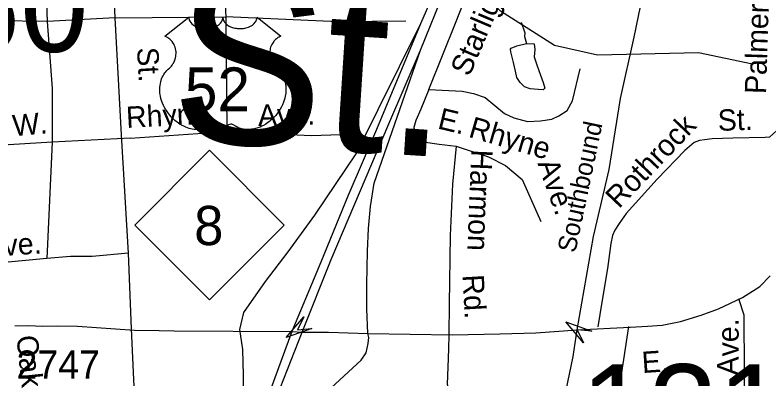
# Model space of a CAD drawing. Extents: x 1553981 to 1780076, y 812965 to 996873.
# Drawn here: x 1633601.8 to 1634021.7, y 845927.6 to 846130.3 of the extents above; entities that cross this region are included whole.
import ezdxf

# ---------------------------------------------------------------- set-up
doc = ezdxf.new("R2010")
doc.units = 0
for name, color, linetype in [('Exist Civil NCDOT Garage or Maintenance Office CELL', 7, 'Continuous'), ('Exist Geographical Pit Clay CELL', 7, 'Continuous'), ('Exist Hydrographic Creek Single Shore', 7, 'Continuous'), ('Exist Hydrographic Misc Water Feature', 7, 'Continuous'), ('Exist Railroad Mainline', 7, 'Continuous'), ('Exist Railroad Mainline Label', 7, 'Continuous'), ('Exist Road Non-System Type 51 Label', 7, 'Continuous'), ('Exist Road Primary NC Shield Number Label', 7, 'Continuous'), ('Exist Road Primary US Divided Attributed', 7, 'Continuous'), ('Exist Road Primary US Ramp 1 Lane  Attributed', 7, 'Continuous'), ('Exist Road Secondary Structure Standard Bridge Attributed CELL', 7, 'Continuous'), ('Exist Road Secondary Structure Standard Bridge Number Label', 7, 'Continuous'), ('Exist Road Secondary Type 51 Attributed', 7, 'Continuous'), ('Exist Road Secondary Type 51 Number Label', 7, 'Continuous'), ('Map Preparation Border Antique Large Shape', 7, 'Continuous'), ('Map Preparation Border County Name Lower Right Label', 7, 'Continuous'), ('Map Preparation Border Division and District Label', 7, 'Continuous')]:
    doc.layers.add(name, color=color, linetype=linetype)

msp = doc.modelspace()

# ---------------------------------------------------------------- linework, layer by layer
at = {"layer": 'Exist Geographical Pit Clay CELL'}
msp.add_lwpolyline([(1633698.56, 846129.11), (1633698.6, 846128.56), (1633698.73, 846127.91), (1633698.83, 846127.57), (1633699.14, 846126.93), (1633699.64, 846126.16), (1633700.34, 846125.42), (1633701.13, 846124.77), (1633701.67, 846124.42), (1633702.57, 846123.94), (1633703.6, 846123.5), (1633704.75, 846123.17), (1633705.92, 846122.94), (1633707.2, 846122.8), (1633708.46, 846122.77), (1633709.82, 846122.88), (1633711.33, 846123.17), (1633712.03, 846123.35), (1633712.81, 846123.61), (1633713.53, 846123.91), (1633714.32, 846124.34), (1633714.96, 846124.74), (1633715.45, 846125.11), (1633716.16, 846125.78), (1633716.72, 846126.48), (1633716.96, 846126.87), (1633717.16, 846127.25), (1633717.44, 846128.05), (1633717.52, 846128.4), (1633717.57, 846129.14), (1633717.62, 846128.52), (1633717.68, 846128.14), (1633717.78, 846127.76), (1633717.94, 846127.36), (1633718.22, 846126.79), (1633718.54, 846126.32), (1633719.13, 846125.62), (1633719.5, 846125.28), (1633719.84, 846125), (1633720.74, 846124.38), (1633721.79, 846123.85), (1633722.31, 846123.62), (1633722.84, 846123.43), (1633723.52, 846123.23), (1633724.22, 846123.06), (1633724.91, 846122.95), (1633725.61, 846122.84), (1633726.34, 846122.79), (1633726.92, 846122.77), (1633727.65, 846122.78), (1633728.31, 846122.82), (1633729, 846122.9), (1633729.75, 846123.02), (1633730.35, 846123.16), (1633731.15, 846123.37), (1633731.88, 846123.63), (1633732.51, 846123.9), (1633733.33, 846124.34), (1633734, 846124.75), (1633734.49, 846125.14), (1633735.07, 846125.68), (1633735.62, 846126.31), (1633735.94, 846126.78), (1633736.17, 846127.26), (1633736.38, 846127.76), (1633736.51, 846128.29), (1633736.57, 846128.76), (1633736.58, 846129.15), (1633749.87, 846118.57), (1633749.56, 846118.45), (1633748.83, 846118.1), (1633748.26, 846117.76), (1633747.35, 846117.11), (1633746.95, 846116.76), (1633746.56, 846116.39), (1633746.2, 846116), (1633745.88, 846115.63), (1633745.5, 846115.1), (1633745.15, 846114.56), (1633744.82, 846113.97), (1633744.57, 846113.46), (1633744.16, 846112.4), (1633743.97, 846111.72), (1633743.84, 846111.15), (1633743.68, 846109.96), (1633743.64, 846109.4), (1633743.64, 846108.84), (1633743.68, 846108.25), (1633743.73, 846107.69), (1633743.83, 846107.1), (1633743.93, 846106.58), (1633744.09, 846105.94), (1633744.33, 846105.21), (1633744.62, 846104.49), (1633745.22, 846103.34), (1633746.01, 846102.16), (1633746.56, 846101.5), (1633747.11, 846100.94), (1633747.93, 846100.24), (1633748.37, 846099.85), (1633748.88, 846099.34), (1633749.72, 846098.38), (1633750.05, 846097.92), (1633750.39, 846097.41), (1633750.71, 846096.88), (1633751.02, 846096.32), (1633751.27, 846095.82), (1633751.74, 846094.69), (1633752.08, 846093.58), (1633752.24, 846093), (1633752.49, 846091.7), (1633752.58, 846091.05), (1633752.68, 846089.78), (1633752.69, 846088.24), (1633752.57, 846086.78), (1633752.29, 846085.08), (1633752.07, 846084.06), (1633751.72, 846082.87), (1633751.38, 846081.84), (1633750.77, 846080.33), (1633750.23, 846079.23), (1633749.54, 846077.94), (1633749.06, 846077.17), (1633748.5, 846076.33), (1633747.8, 846075.38), (1633746.99, 846074.36), (1633746.01, 846073.28), (1633745.21, 846072.49), (1633744.18, 846071.56), (1633743.55, 846071.04), (1633742.66, 846070.37), (1633741.43, 846069.55), (1633740.22, 846068.85), (1633739.2, 846068.33), (1633738.29, 846067.93), (1633737.11, 846067.49), (1633735.15, 846066.95), (1633734.43, 846066.8), (1633733.59, 846066.67), (1633732.79, 846066.59), (1633732.02, 846066.54), (1633730.99, 846066.54), (1633729.96, 846066.62), (1633728.99, 846066.76), (1633727.98, 846066.98), (1633726.92, 846067.29), (1633725.96, 846067.67), (1633724.98, 846068.15), (1633723.34, 846069.18), (1633722.86, 846069.43), (1633722.6, 846069.5), (1633721.96, 846069.54), (1633721.37, 846069.41), (1633720.75, 846069.17), (1633720.39, 846068.97), (1633719.89, 846068.65), (1633719.52, 846068.35), (1633719.06, 846067.92), (1633718.75, 846067.56), (1633718.51, 846067.27), (1633718.05, 846066.54), (1633717.88, 846066.2), (1633717.71, 846065.75), (1633717.56, 846065.09), (1633717.35, 846065.92), (1633717.11, 846066.47), (1633716.82, 846066.95), (1633716.53, 846067.36), (1633716.07, 846067.89), (1633715.65, 846068.3), (1633715.15, 846068.7), (1633714.61, 846069.03), (1633714.19, 846069.25), (1633713.79, 846069.39), (1633713.32, 846069.51), (1633712.92, 846069.54), (1633712.6, 846069.54), (1633712.16, 846069.43), (1633711.56, 846069), (1633710.99, 846068.61), (1633710.37, 846068.22), (1633709.63, 846067.83), (1633709.09, 846067.58), (1633708.45, 846067.33), (1633707.69, 846067.08), (1633706.88, 846066.87), (1633706.04, 846066.7), (1633705.3, 846066.58), (1633704.51, 846066.51), (1633703.8, 846066.49), (1633703.05, 846066.5), (1633702.35, 846066.55), (1633701.54, 846066.62), (1633700.54, 846066.77), (1633699.71, 846066.96), (1633698.83, 846067.2), (1633697.93, 846067.48), (1633696.96, 846067.85), (1633695.75, 846068.37), (1633694.91, 846068.81), (1633693.59, 846069.57), (1633692.03, 846070.64), (1633690.86, 846071.59), (1633690, 846072.37), (1633688.74, 846073.66), (1633688, 846074.5), (1633686.83, 846076), (1633686.09, 846077.09), (1633685.6, 846077.9), (1633684.9, 846079.18), (1633684.51, 846079.99), (1633684.01, 846081.17), (1633683.61, 846082.24), (1633683.28, 846083.26), (1633683.11, 846083.92), (1633682.85, 846085.05), (1633682.7, 846085.86), (1633682.55, 846086.97), (1633682.47, 846088.14), (1633682.45, 846089.21), (1633682.48, 846090.11), (1633682.58, 846091.15), (1633682.76, 846092.26), (1633682.97, 846093.21), (1633683.17, 846093.89), (1633683.45, 846094.73), (1633683.82, 846095.64), (1633684.26, 846096.52), (1633684.68, 846097.25), (1633685.21, 846098.04), (1633685.72, 846098.71), (1633686.4, 846099.44), (1633687.11, 846100.12), (1633687.76, 846100.64), (1633688.52, 846101.4), (1633688.92, 846101.85), (1633689.41, 846102.49), (1633689.79, 846103.08), (1633690.1, 846103.6), (1633690.5, 846104.38), (1633690.74, 846104.96), (1633691.05, 846105.86), (1633691.2, 846106.48), (1633691.36, 846107.29), (1633691.46, 846108.05), (1633691.5, 846109), (1633691.48, 846109.79), (1633691.38, 846110.71), (1633691.2, 846111.59), (1633691, 846112.36), (1633690.67, 846113.24), (1633690.36, 846113.88), (1633689.85, 846114.75), (1633689.29, 846115.56), (1633688.7, 846116.22), (1633688.12, 846116.81), (1633687.55, 846117.25), (1633687.01, 846117.63), (1633686.34, 846118.04), (1633685.69, 846118.36), (1633685.28, 846118.53)], close=True, dxfattribs=at)
at = {"layer": 'Exist Hydrographic Creek Single Shore'}
msp.add_lwpolyline([(1634012.59, 846102.9), (1633982.46, 846109.27), (1633926.21, 846107.95), (1633902.21, 846113.36), (1633872.21, 846132.43), (1633848.59, 846156.71), (1633795.21, 846225.09), (1633772.59, 846251.39), (1633723.58, 846339.79), (1633700.96, 846362.82), (1633649.09, 846383.16), (1633626.58, 846418.08), (1633619.46, 846434.64), (1633606.09, 846448.46)], dxfattribs=at)
at = {"layer": 'Exist Hydrographic Misc Water Feature'}
for points in [[(1633883.6, 846126.29), (1633885.78, 846120.33), (1633885.52, 846118.33), (1633886.69, 846114.49)], [(1633886.69, 846114.49), (1633890.84, 846114.33), (1633891.29, 846111.2), (1633890.96, 846107.08), (1633892.62, 846102.05), (1633894.52, 846096.76), (1633895.96, 846092.73), (1633896.78, 846089.59), (1633896.01, 846088.73), (1633893.14, 846088.9), (1633888.77, 846089.23), (1633885.54, 846090.42), (1633883.08, 846092.71), (1633881.37, 846095.49), (1633880.45, 846099.14), (1633879.4, 846103.9), (1633878.47, 846107.55), (1633877.89, 846109.81), (1633877.67, 846111.32), (1633878.17, 846111.8), (1633881.2, 846113.25), (1633886.69, 846114.49)]]:
    msp.add_lwpolyline(points, dxfattribs=at)
at = {"layer": 'Exist Railroad Mainline'}
msp.add_lwpolyline([(1633893.25, 845602.72), (1633877.64, 845622.91), (1633868.65, 845640.21), (1633864.81, 845652.02), (1633862.14, 845669.47), (1633860.54, 845680.5), (1633861.64, 845693.65), (1633864.33, 845707.6), (1633870.39, 845742.76), (1633877.63, 845775.53), (1633890.18, 845834.43), (1633898.17, 845873.68), (1633907.83, 845916.92), (1633912.63, 845940.11), (1633914.91, 845954.87), (1633923.97, 846006.94), (1633932.7, 846044.2), (1633939.02, 846083.92), (1633946.69, 846118.09), (1633951.39, 846141.65)], dxfattribs=at)
at = {"layer": 'Exist Road Primary US Divided Attributed'}
for points in [[(1633869.26, 846224.26), (1633856.57, 846195.18), (1633850.89, 846180.39), (1633835.29, 846143.17), (1633827.57, 846125.41)], [(1633827.57, 846110.79), (1633841.21, 846144.34), (1633854.84, 846176.99), (1633858.52, 846187.75), (1633873.91, 846220.8), (1633874.66, 846222.92)], [(1633827.57, 846125.41), (1633803.09, 846066.48), (1633787.21, 846029.35), (1633772.49, 845993.5), (1633770.2, 845988.19), (1633755.97, 845954.07)], [(1633761.75, 845953.7), (1633777.97, 845994.19), (1633809.95, 846069.72), (1633827.57, 846110.79)], [(1633755.97, 845954.07), (1633740.39, 845911.53), (1633726.05, 845871.09), (1633713.36, 845838.13)], [(1633714.85, 845823.59), (1633726.28, 845859.29), (1633745.04, 845910.92), (1633749.49, 845922.46), (1633761.75, 845953.7)]]:
    msp.add_lwpolyline(points, dxfattribs=at)
at = {"layer": 'Exist Road Primary US Ramp 1 Lane  Attributed'}
for points in [[(1633827.57, 846125.41), (1633792, 846053.58), (1633768.64, 846018.88), (1633753.78, 845998.34), (1633741.21, 845981.85), (1633729.06, 845964.62), (1633726.84, 845955.03)], [(1633798.24, 845952.83), (1633797.66, 845966.55), (1633797.66, 845980.16), (1633798.13, 845998.81), (1633798.6, 846011.32), (1633799.78, 846023.6), (1633801.91, 846036.58), (1633827.57, 846110.79)], [(1633726.84, 845955.03), (1633728.41, 845944), (1633728.92, 845929.64), (1633729.06, 845917.05), (1633728.82, 845907.61), (1633721.6, 845869.46), (1633713.36, 845838.13)], [(1633714.85, 845823.59), (1633729.32, 845858.03), (1633733.77, 845869.74), (1633740.38, 845881.3), (1633755.93, 845901.95), (1633767.25, 845912.81), (1633780.23, 845924.84), (1633794.62, 845938.07), (1633797.38, 845942.17), (1633798.56, 845947.23), (1633798.78, 845950.67), (1633798.24, 845952.83)]]:
    msp.add_lwpolyline(points, dxfattribs=at)
at = {"layer": 'Exist Road Secondary Structure Standard Bridge Attributed CELL'}
for points in [[(1633767.16, 845955.73), (1633752.79, 845950.67), (1633762.71, 845962.24), (1633759.08, 845954.97)], [(1633918.45, 845947.67), (1633908.65, 845959.35), (1633922.97, 845954.13), (1633914.89, 845954.97)]]:
    msp.add_lwpolyline(points, close=True, dxfattribs=at)
at = {"layer": 'Exist Road Secondary Type 51 Attributed'}
for points in [[(1633914.91, 845954.87), (1633944.42, 845956.38), (1633954, 845956.92), (1633962.29, 845957.56), (1633972.41, 845959.5), (1633983.93, 845963.06), (1633993.62, 845966.61), (1634006.92, 845972.85), (1634016.61, 845979.1), (1634022.34, 845984.96)], [(1633601.71, 845957.09), (1633609.34, 845957.39), (1633617.1, 845956.97), (1633625.33, 845957.15), (1633636.59, 845957.05), (1633668.38, 845954.74), (1633682.04, 845954.52), (1633690.43, 845954.29), (1633755.97, 845954.07)], [(1633755.97, 845954.07), (1633761.75, 845953.7)], [(1633761.75, 845953.7), (1633776.38, 845953.7), (1633798.24, 845952.83), (1633845.46, 845952.07), (1633871.73, 845952.61), (1633891.87, 845953.26), (1633914.91, 845954.87)]]:
    msp.add_lwpolyline(points, dxfattribs=at)
at = {"layer": 'Map Preparation Border County Name Lower Right Label'}
for p, q in [((1633657.66, 846128.82), (1633719.25, 846129.37)), ((1633719.25, 846129.37), (1633719.83, 846065.43)), ((1633619.65, 846126.83), (1633575.03, 846127.38)), ((1633657.66, 846128.82), (1633619.65, 846126.83)), ((1633665.98, 846061.79), (1633622.48, 846059.42)), ((1633665.98, 846061.79), (1633719.83, 846065.43)), ((1633622.48, 846059.42), (1633577.09, 846056.8)), ((1633622.48, 846059.42), (1633619.6, 845994.64)), ((1633619.6, 845994.64), (1633580.15, 845991.06)), ((1633943.5, 845956.75), (1633936, 845907.65))]:
    msp.add_line(p, q, dxfattribs=at)
for points in [[(1633712.22, 846264.89), (1633714.66, 846210.01), (1633716.6, 846176.25), (1633719.25, 846129.37)], [(1633613.18, 846239.25), (1633617.59, 846183.64), (1633619.65, 846126.83)], [(1633657.66, 846128.82), (1633655.32, 846178.26), (1633653.86, 846220.07), (1633652.1, 846240.02)], [(1633832.24, 846088.82), (1633847.58, 846126.67), (1633862.73, 846165.77), (1633878.16, 846190.93), (1633891.88, 846209.1)], [(1633819.48, 846126.95), (1633781.75, 846126.55), (1633719.25, 846129.37)], [(1633619.65, 846126.83), (1633622.49, 846089.41), (1633622.48, 846059.42)], [(1633661.18, 846063.49), (1633657.66, 846128.82)], [(1633832.24, 846088.82), (1633850.8, 846087.83), (1633857.17, 846086.57), (1633863.63, 846084.33), (1633874.48, 846075.54), (1633879.69, 846073.07), (1633887.22, 846071.1), (1633894.49, 846071.37), (1633900.76, 846072.4), (1633904.71, 846074.11), (1633909.38, 846077.07), (1633912.34, 846082.54), (1633916.55, 846100.3)], [(1633832.24, 846088.82), (1633827.84, 846077.96), (1633824.97, 846071.5), (1633823.99, 846067.65), (1633824.43, 846064.87), (1633826.24, 846061.93), (1633829.1, 846059.67), (1633837.98, 846058.41), (1633847.47, 846057.25)], [(1634026.1, 846065.98), (1634022.08, 846062.26), (1634019.57, 846062.03), (1634001.58, 846061.67), (1633990.09, 846061.28), (1633985.83, 846060.82), (1633983.09, 846060.35), (1633980.07, 846059.36), (1633974.78, 846054.91), (1633959.39, 846038.79), (1633942.25, 846019.7), (1633938.21, 846014.23), (1633935.91, 846010.5), (1633934.64, 846007.5), (1633933.6, 846003.02), (1633931.74, 845989.03), (1633928.56, 845970.33), (1633926.32, 845956.5)], [(1633664.99, 845997.61), (1633661.18, 846063.49)], [(1633719.83, 846065.43), (1633766.71, 846063.19), (1633783.21, 846063.78)], [(1633847.47, 846057.25), (1633845.37, 846036), (1633844.17, 846007.56), (1633843.58, 845969.24), (1633843.49, 845952.12)], [(1633847.47, 846057.25), (1633865.41, 846051.26), (1633874.99, 846046.47), (1633884.26, 846038.69), (1633894.73, 846015.34)], [(1633664.99, 845997.61), (1633644.8, 845995.82), (1633632.68, 845995.78), (1633619.6, 845994.64)], [(1633666.76, 845955.46), (1633664.99, 845997.61)], [(1634004.7, 845972.41), (1634007.74, 845963.3), (1634008.01, 845899.78), (1634009.67, 845863.87)], [(1633599.64, 845676.37), (1633646.27, 845752.81), (1633660.34, 845775.98), (1633666.77, 845790.5), (1633670.58, 845802.82), (1633672.92, 845814.84), (1633673.51, 845827.75), (1633673.51, 845865.59), (1633668.81, 845911.16), (1633666.76, 845955.46)], [(1633843.49, 845952.12), (1633843.25, 845944.26), (1633842.79, 845934.08), (1633842.56, 845924.6), (1633845.34, 845915.34), (1633846.72, 845906.32)]]:
    msp.add_lwpolyline(points, dxfattribs=at)
at = {"layer": 'Map Preparation Border Division and District Label'}
msp.add_lwpolyline([(1633668.45, 846013.33), (1633710.08, 846054.95), (1633751.7, 846013.33), (1633710.08, 845971.71)], close=True, dxfattribs=at)

# ---------------------------------------------------------------- texts
at = {"layer": 'Exist Civil NCDOT Garage or Maintenance Office CELL'}
msp.add_text('52', height=24.375, dxfattribs=at).set_placement((1633696.42, 846076.77))
at = {"layer": 'Exist Railroad Mainline Label'}
msp.add_text('Southbound', height=10.253, rotation=78.1377, dxfattribs=at).set_placement((1633913.84, 845997.41))
at = {"layer": 'Exist Road Non-System Type 51 Label'}
for s, height, rotation, p in [('St.', 95, 356.2915, (1633687.09, 846060.99)), ('Starlight', 11.875, 66.9794, (1633854.84, 846095.57)), ('Palmer', 11.875, 88.2759, (1634020.07, 846086.21)), ('St.', 11.875, 273.235, (1633669.72, 846112.09)), ('Rhyne', 11.875, 3.1167, (1633663.97, 846067.38)), ('Ave.', 11.875, 1.4268, (1633737.26, 846068.51)), ('E.', 11.875, 346.3847, (1633836.67, 846067.24)), ('W.', 11.875, 5.0355, (1633600.92, 846062.78)), ('St.', 11.875, 1.9524, (1633993.37, 846065.75)), ('Rhyne', 11.875, 343.7008, (1633853.85, 846062.56)), ('Rothrock', 11.875, 46.3377, (1633938.11, 846022.06)), ('Harmon', 11.875, 267.7339, (1633855.96, 846055.56)), ('Ave.', 11.875, 289.356, (1633892.67, 846047.78)), ('Ave.', 11.875, 4.0399, (1633585.23, 845995.31)), ('Rd.', 11.875, 273.2892, (1633850.99, 845985.45)), ('Ave.', 11.875, 89.6111, (1634004.68, 845929.47)), ('Oak', 11.875, 275.9648, (1633602.56, 845951.31))]:
    msp.add_text(s, height=height, rotation=rotation, dxfattribs=at).set_placement(p)
at = {"layer": 'Exist Road Primary NC Shield Number Label'}
msp.add_text('8', height=21.88, dxfattribs=at).set_placement((1633701.59, 846002.12))
at = {"layer": 'Exist Road Secondary Structure Standard Bridge Number Label'}
for s, p in [('60', (1633566.49, 846109.84)), ('131', (1633916.8, 845884.45))]:
    msp.add_text(s, height=51.263, dxfattribs=at).set_placement(p)
at = {"layer": 'Exist Road Secondary Type 51 Number Label'}
msp.add_text('2747', height=15.625, dxfattribs=at).set_placement((1633602.61, 845927.78))
at = {"layer": 'Map Preparation Border Antique Large Shape'}
msp.add_text('E.', height=11.875, rotation=3.8685, dxfattribs=at).set_placement((1633951.26, 845930.81))

doc.saveas('drawing.dxf')
